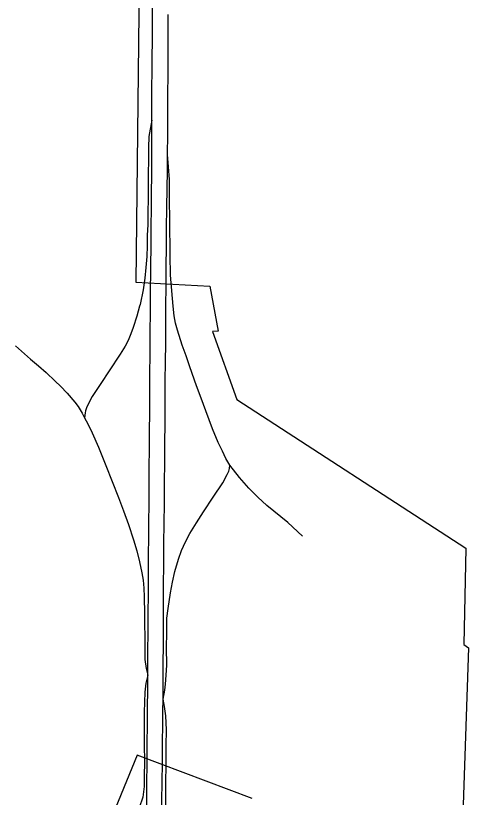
# Model space of a CAD drawing. Extents: x 0 to 34, y 0 to 22.
# Drawn here: x 5.4748 to 5.5106, y 19.8306 to 19.8924 of the extents above; entities that cross this region are included whole.
import ezdxf

# ---------------------------------------------------------------- set-up
doc = ezdxf.new("R2010")
doc.units = 0
for name, color, linetype in [('GM_X_Corporation', 7, 'Continuous'), ('GM_X_Interchange_Ramps', 7, 'Continuous'), ('GM_X_Interstate_Route', 7, 'Continuous')]:
    doc.layers.add(name, color=color, linetype=linetype)

msp = doc.modelspace()

# ---------------------------------------------------------------- linework, layer by layer
at = {"layer": 'GM_X_Corporation'}
for points in [[(5.484733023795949, 19.911613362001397), (5.484277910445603, 19.8713740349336), (5.490137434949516, 19.87103705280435), (5.49079083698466, 19.867491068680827), (5.490336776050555, 19.867453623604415), (5.492261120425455, 19.862077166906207), (5.510400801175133, 19.85030591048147), (5.51024417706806, 19.84269712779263), (5.5106070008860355, 19.842442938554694), (5.510015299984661, 19.82458170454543)], [(5.493477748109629, 19.830508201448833), (5.484383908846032, 19.833936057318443), (5.482041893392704, 19.828219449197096)]]:
    msp.add_lwpolyline(points, dxfattribs=at)
at = {"layer": 'GM_X_Interchange_Ramps'}
for points in [[(5.485548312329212, 19.88419086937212), (5.485317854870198, 19.882881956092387), (5.485274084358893, 19.8820096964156), (5.485237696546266, 19.87589229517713), (5.485183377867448, 19.875090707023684), (5.485161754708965, 19.874240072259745), (5.485139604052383, 19.873388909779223), (5.48506946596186, 19.872531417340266), (5.484999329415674, 19.87167445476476), (5.484852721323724, 19.87076422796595), (5.484611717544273, 19.869602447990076), (5.484576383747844, 19.869470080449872)], [(5.487225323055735, 19.86946005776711), (5.487177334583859, 19.87006652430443), (5.48709875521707, 19.870993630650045), (5.4870196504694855, 19.871920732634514), (5.4870006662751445, 19.87350281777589), (5.486990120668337, 19.87441515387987), (5.486979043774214, 19.875326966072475), (5.486965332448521, 19.876499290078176), (5.486951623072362, 19.877672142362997), (5.486943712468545, 19.8785850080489), (5.486935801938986, 19.879497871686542), (5.486865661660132, 19.880485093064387), (5.486795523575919, 19.88147284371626)], [(5.484576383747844, 19.869470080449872), (5.484360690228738, 19.86866057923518), (5.4840674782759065, 19.86777144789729), (5.483889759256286, 19.867279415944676), (5.483659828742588, 19.866756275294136), (5.483429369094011, 19.866295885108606), (5.483031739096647, 19.865678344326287), (5.4821637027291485, 19.864355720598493), (5.481496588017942, 19.863338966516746), (5.4808294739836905, 19.862322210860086)], [(5.497481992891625, 19.851272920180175), (5.496313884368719, 19.85235453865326), (5.494648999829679, 19.853695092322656), (5.493930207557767, 19.854341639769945), (5.493218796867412, 19.855053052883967), (5.492479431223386, 19.85591845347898), (5.491729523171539, 19.856895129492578), (5.491404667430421, 19.857425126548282), (5.491125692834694, 19.857983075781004), (5.490790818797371, 19.858680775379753), (5.490344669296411, 19.859755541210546), (5.489814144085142, 19.861192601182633), (5.489451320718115, 19.862183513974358), (5.489088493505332, 19.86317390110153), (5.48855744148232, 19.864664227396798), (5.488251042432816, 19.865523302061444), (5.487944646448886, 19.866382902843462), (5.487567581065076, 19.86755522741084), (5.4874283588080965, 19.868113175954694), (5.48731655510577, 19.868699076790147), (5.487225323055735, 19.86946005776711)], [(5.474757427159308, 19.86631381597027), (5.47594821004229, 19.865272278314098), (5.47655678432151, 19.864740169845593), (5.47716536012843, 19.86420805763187), (5.477898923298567, 19.86353514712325), (5.478302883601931, 19.86313171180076), (5.478836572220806, 19.862576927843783), (5.479439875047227, 19.861876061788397), (5.479696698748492, 19.861529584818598), (5.480014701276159, 19.861003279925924), (5.480221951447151, 19.860635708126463), (5.480478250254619, 19.860142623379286), (5.480822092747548, 19.859450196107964), (5.481323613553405, 19.858300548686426), (5.4818984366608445, 19.856857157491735), (5.482399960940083, 19.855597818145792), (5.482901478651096, 19.854337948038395), (5.483304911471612, 19.853267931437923), (5.4837083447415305, 19.852197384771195), (5.484100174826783, 19.850986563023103), (5.484344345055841, 19.85011799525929), (5.484576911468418, 19.84923782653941), (5.484760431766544, 19.84836926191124), (5.484859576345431, 19.8477749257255), (5.4849165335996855, 19.84716054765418), (5.484948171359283, 19.84646706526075), (5.48495555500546, 19.845132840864), (5.484975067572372, 19.844243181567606), (5.4849945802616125, 19.84335352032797), (5.484982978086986, 19.84230037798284), (5.484999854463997, 19.841508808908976), (5.485084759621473, 19.840803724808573), (5.485221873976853, 19.840261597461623)], [(5.4808294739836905, 19.862322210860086), (5.480447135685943, 19.861618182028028), (5.480363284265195, 19.861419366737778), (5.480289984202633, 19.861188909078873), (5.480262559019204, 19.86102490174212), (5.480221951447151, 19.860635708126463)], [(5.491159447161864, 19.855477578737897), (5.491509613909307, 19.856141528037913), (5.4916351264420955, 19.856413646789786), (5.491697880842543, 19.85662300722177), (5.491729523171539, 19.856895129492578)], [(5.486430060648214, 19.838372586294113), (5.48656453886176, 19.839076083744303), (5.48662623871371, 19.83955651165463), (5.486688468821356, 19.840261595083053), (5.486718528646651, 19.8410668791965), (5.486708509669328, 19.842450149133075), (5.486723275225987, 19.843617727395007), (5.486738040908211, 19.844785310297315), (5.486838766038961, 19.845554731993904), (5.487020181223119, 19.84678243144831), (5.4871873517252, 19.847633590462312), (5.4873687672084, 19.848470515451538), (5.487661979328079, 19.849447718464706), (5.487899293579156, 19.85014488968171), (5.488206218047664, 19.850828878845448), (5.488541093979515, 19.85147067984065), (5.489075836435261, 19.852331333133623), (5.489633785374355, 19.853186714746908), (5.49039529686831, 19.854360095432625), (5.491159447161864, 19.855477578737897)], [(5.485221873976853, 19.840261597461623), (5.485076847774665, 19.839649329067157), (5.484981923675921, 19.838925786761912), (5.484937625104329, 19.837356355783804), (5.48494237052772, 19.835606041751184), (5.484922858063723, 19.83488988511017), (5.484952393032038, 19.833319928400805), (5.4849376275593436, 19.83239756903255), (5.48492285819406, 19.831475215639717), (5.484835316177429, 19.830606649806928), (5.484542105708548, 19.829780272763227), (5.484259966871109, 19.829183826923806), (5.484018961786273, 19.828754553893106), (5.4836107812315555, 19.82816865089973), (5.483139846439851, 19.82768717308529), (5.482679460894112, 19.827331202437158), (5.482067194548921, 19.826945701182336)], [(5.486616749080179, 19.826989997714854), (5.486630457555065, 19.82857208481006), (5.486644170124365, 19.830154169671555), (5.486658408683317, 19.831736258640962), (5.4866715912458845, 19.833210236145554), (5.486684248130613, 19.834684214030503), (5.4867011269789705, 19.835937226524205), (5.486649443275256, 19.837062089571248), (5.486556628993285, 19.83779828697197), (5.486430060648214, 19.838372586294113)]]:
    msp.add_lwpolyline(points, dxfattribs=at)
at = {"layer": 'GM_X_Interstate_Route'}
msp.add_line((5.486593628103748, 19.861283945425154), (5.486606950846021, 19.8629892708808), dxfattribs=at)
for points in [[(5.485434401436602, 19.86946691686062), (5.485448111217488, 19.87104900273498), (5.485454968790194, 19.871861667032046), (5.485462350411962, 19.872673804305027), (5.485477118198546, 19.874183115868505), (5.485491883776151, 19.87569295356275), (5.485507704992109, 19.87727504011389), (5.485519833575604, 19.878511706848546), (5.4855319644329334, 19.879747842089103), (5.485537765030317, 19.881329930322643), (5.485548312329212, 19.88419086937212), (5.485554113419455, 19.885772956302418), (5.485572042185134, 19.889018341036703), (5.485584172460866, 19.8906004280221), (5.485596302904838, 19.892182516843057), (5.485606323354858, 19.893457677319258)], [(5.486662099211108, 19.869462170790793), (5.486672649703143, 19.871044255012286), (5.4866831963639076, 19.872626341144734), (5.486692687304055, 19.87413723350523), (5.486702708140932, 19.87564812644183), (5.486728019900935, 19.8772302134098), (5.486753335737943, 19.878812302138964), (5.486774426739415, 19.880142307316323), (5.486795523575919, 19.88147284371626), (5.486802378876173, 19.883054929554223), (5.486809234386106, 19.884637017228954), (5.486816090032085, 19.886219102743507), (5.486822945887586, 19.887801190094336), (5.486829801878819, 19.889383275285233), (5.4868366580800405, 19.89096536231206), (5.486843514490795, 19.89254745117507)], [(5.485158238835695, 19.83144366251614), (5.485159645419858, 19.831705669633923), (5.485171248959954, 19.833287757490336), (5.485182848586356, 19.834869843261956), (5.485193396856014, 19.83633063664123), (5.485203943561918, 19.837790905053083), (5.485212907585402, 19.839026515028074), (5.485221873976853, 19.840261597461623), (5.485228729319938, 19.8412124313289), (5.485235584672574, 19.842163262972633), (5.485246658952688, 19.84363987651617), (5.485257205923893, 19.845115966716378), (5.485268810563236, 19.84669805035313), (5.485280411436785, 19.848280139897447), (5.485291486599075, 19.849862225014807), (5.485300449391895, 19.851075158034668), (5.4853088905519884, 19.852288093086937), (5.48531996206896, 19.853870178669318), (5.485331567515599, 19.85545226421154), (5.48534105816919, 19.8567796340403), (5.485350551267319, 19.858106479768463), (5.485359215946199, 19.859344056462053), (5.485372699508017, 19.86127065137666), (5.485383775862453, 19.862852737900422), (5.4853943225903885, 19.864434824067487), (5.485400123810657, 19.865317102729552), (5.485406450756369, 19.866199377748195), (5.485420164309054, 19.867781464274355), (5.485427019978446, 19.8686241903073), (5.485434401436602, 19.86946691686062)], [(5.486606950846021, 19.8629892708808), (5.486610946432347, 19.86350086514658), (5.4866257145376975, 19.865082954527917), (5.486638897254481, 19.866472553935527), (5.486651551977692, 19.867862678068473), (5.486662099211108, 19.869462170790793)], [(5.4863746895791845, 19.83327626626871), (5.486376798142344, 19.833442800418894), (5.48639578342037, 19.83492099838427), (5.486414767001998, 19.836398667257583), (5.486422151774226, 19.837385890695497), (5.486430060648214, 19.838372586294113), (5.486442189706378, 19.83995467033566), (5.486452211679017, 19.841262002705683), (5.486462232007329, 19.842568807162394), (5.4864727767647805, 19.84573297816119), (5.486501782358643, 19.85067805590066), (5.486518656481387, 19.852260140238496), (5.486536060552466, 19.85384222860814), (5.486545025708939, 19.854678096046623), (5.486553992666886, 19.855514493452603), (5.486564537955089, 19.85709658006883), (5.486574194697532, 19.858545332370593), (5.486585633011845, 19.860260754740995), (5.486593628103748, 19.861283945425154)], [(5.4863066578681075, 19.82698788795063), (5.486336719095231, 19.830278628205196), (5.486356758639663, 19.831860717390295), (5.4863746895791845, 19.83327626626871)], [(5.485133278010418, 19.826979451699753), (5.485142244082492, 19.82856153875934), (5.4851512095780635, 19.83013360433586), (5.485158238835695, 19.83144366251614)]]:
    msp.add_lwpolyline(points, dxfattribs=at)

doc.saveas('drawing.dxf')
